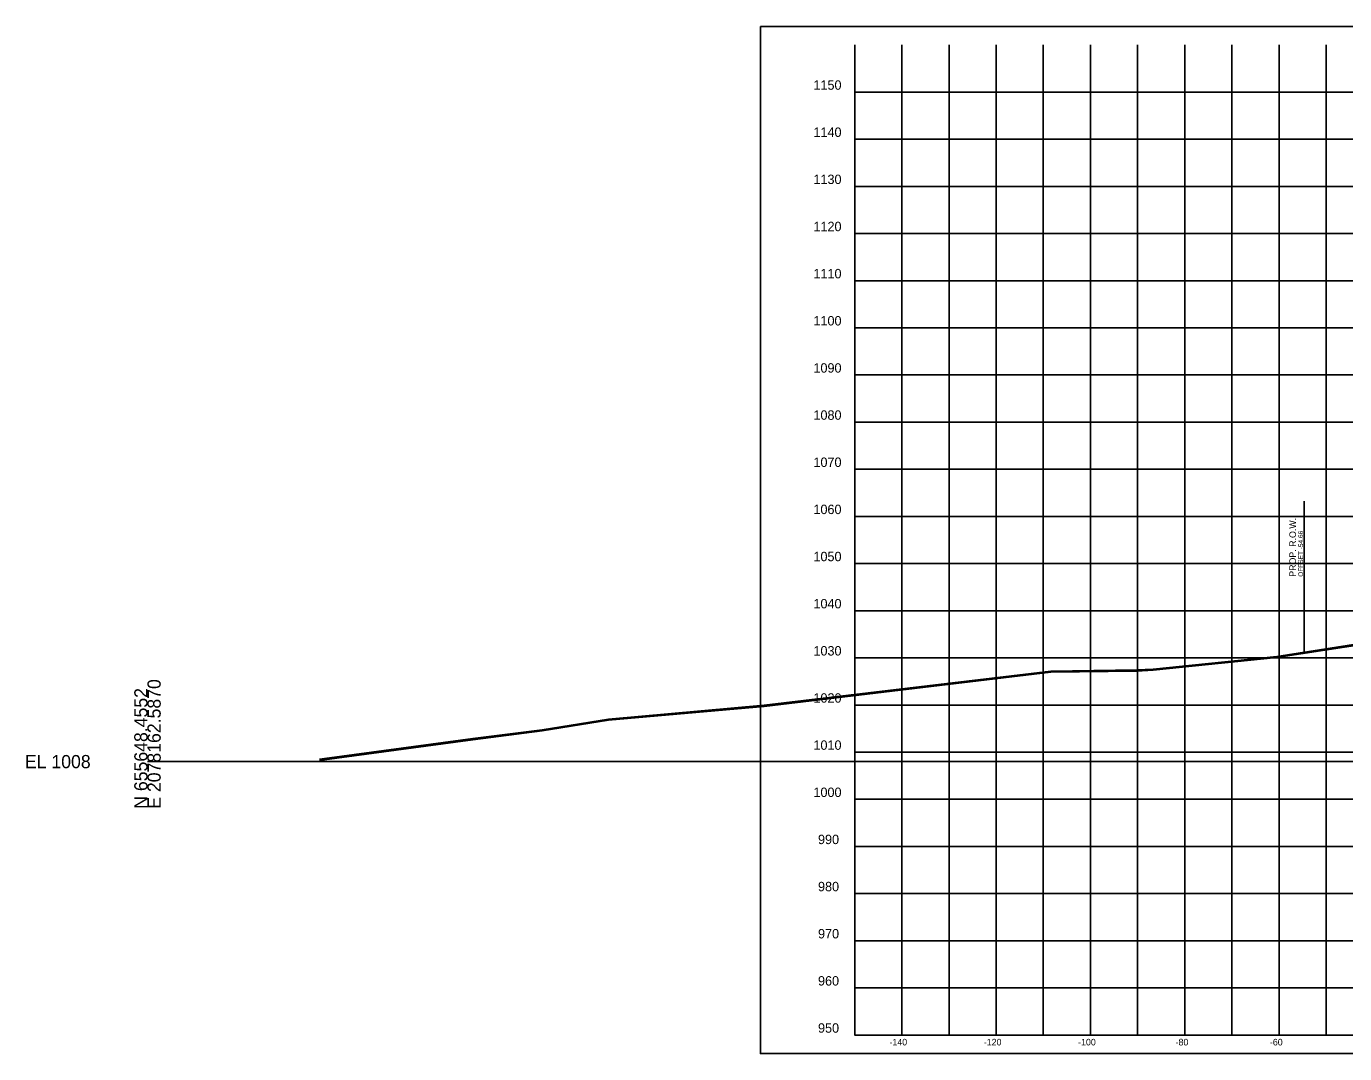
# Model space of a CAD drawing. Extents: x 5868 to 6683, y 2883 to 19120.
# Drawn here: x 5868.1 to 6147.7, y 6883.1 to 7101 of the extents above; entities that cross this region are included whole.
import ezdxf

# ---------------------------------------------------------------- set-up
doc = ezdxf.new("R2010")
doc.units = 0
for name, color, linetype in [('DESIGN - ROW - Right-of-Way and Easement Labels', 7, 'Continuous'), ('DESIGN - ROW - Right-of-Way Linework', 7, 'Continuous'), ('DESIGN - SHEET - Corner Text', 7, 'Continuous'), ('DESIGN - SHEET - Light Grid', 7, 'Continuous'), ('DESIGN - SHEET - Linework', 7, 'Continuous'), ('DESIGN - SHEET - Plot Shape', 7, 'Continuous'), ('SURVEY - GROUND - Bottom of Topsoil Layer', 7, 'Continuous'), ('SURVEY - GROUND - Top of Ground', 7, 'Continuous')]:
    doc.layers.add(name, color=color, linetype=linetype)

msp = doc.modelspace()

# ---------------------------------------------------------------- linework, layer by layer
at = {"layer": 'DESIGN - ROW - Right-of-Way Linework'}
msp.add_line((6139.12, 6968.28), (6139.12, 7000.28), dxfattribs=at)
at = {"layer": 'DESIGN - SHEET - Light Grid'}
msp.add_line((5893.78, 6945.07), (6193.78, 6945.07), dxfattribs=at)
at = {"layer": 'DESIGN - SHEET - Linework'}
for p, q in [((6053.78, 6887.07), (6053.78, 7097.07)), ((6063.78, 6887.07), (6063.78, 7097.07)), ((6073.78, 6887.07), (6073.78, 7097.07)), ((6083.78, 6887.07), (6083.78, 7097.07)), ((6093.78, 6887.07), (6093.78, 7097.07)), ((6103.78, 6887.07), (6103.78, 7097.07)), ((6113.78, 6887.07), (6113.78, 7097.07)), ((6123.78, 6887.07), (6123.78, 7097.07)), ((6133.78, 6887.07), (6133.78, 7097.07)), ((6143.78, 6887.07), (6143.78, 7097.07)), ((6043.78, 7087.07), (6343.78, 7087.07)), ((6043.78, 7077.07), (6343.78, 7077.07)), ((6043.78, 7067.07), (6343.78, 7067.07)), ((6043.78, 7057.07), (6343.78, 7057.07)), ((6043.78, 7047.07), (6343.78, 7047.07)), ((6043.78, 7037.07), (6343.78, 7037.07)), ((6043.78, 7027.07), (6343.78, 7027.07)), ((6043.78, 7017.07), (6343.78, 7017.07)), ((6043.78, 7007.07), (6343.78, 7007.07)), ((6043.78, 6997.07), (6343.78, 6997.07)), ((6043.78, 6987.07), (6343.78, 6987.07)), ((6043.78, 6977.07), (6343.78, 6977.07)), ((6043.78, 6967.07), (6343.78, 6967.07)), ((6043.78, 6957.07), (6343.78, 6957.07)), ((6043.78, 6947.07), (6343.78, 6947.07)), ((6043.78, 6937.07), (6343.78, 6937.07)), ((6043.78, 6927.07), (6343.78, 6927.07)), ((6043.78, 6917.07), (6343.78, 6917.07)), ((6043.78, 6907.07), (6343.78, 6907.07)), ((6043.78, 6897.07), (6343.78, 6897.07))]:
    msp.add_line(p, q, dxfattribs=at)
msp.add_lwpolyline([(6043.78, 7097.07), (6043.78, 6887.07), (6343.78, 6887.07), (6343.78, 7097.07)], dxfattribs=at)
at = {"layer": 'DESIGN - SHEET - Plot Shape'}
msp.add_lwpolyline([(6023.78, 7101.01), (6363.78, 7101.01), (6363.78, 6883.13), (6023.78, 6883.13)], close=True, dxfattribs=at)
at = {"layer": 'SURVEY - GROUND - Bottom of Topsoil Layer'}
for p, q in [((6133.33, 6967.14), (6152.75, 6970.14)), ((6107.08, 6964.44), (6133.33, 6967.14)), ((6024.6, 6956.77), (6085.4, 6964.01)), ((6085.4, 6964.01), (6103.64, 6964.27)), ((6103.64, 6964.27), (6107.08, 6964.44)), ((5991.58, 6953.85), (6024.6, 6956.77)), ((5977.5, 6951.59), (5991.58, 6953.85)), ((5962.76, 6949.71), (5977.5, 6951.59)), ((5931.34, 6945.46), (5962.76, 6949.71)), ((5930.28, 6945.33), (5931.34, 6945.46))]:
    msp.add_line(p, q, dxfattribs=at)
at = {"layer": 'SURVEY - GROUND - Top of Ground'}
msp.add_lwpolyline([(5930.28, 6945.58), (5931.34, 6945.71), (5962.76, 6949.96), (5977.5, 6951.84), (5991.58, 6954.1), (6024.6, 6957.02), (6085.4, 6964.26), (6103.64, 6964.52), (6107.08, 6964.69), (6133.33, 6967.39), (6152.75, 6970.39)], dxfattribs=at)

# ---------------------------------------------------------------- texts
at = {"layer": 'DESIGN - ROW - Right-of-Way and Easement Labels'}
for s, height, p in [('PROP. R.O.W.', 1.4, (6137.37, 6984.28)), ('OFFSET -54.66', 1, (6138.87, 6984.28))]:
    msp.add_text(s, height=height, rotation=90, dxfattribs=at).set_placement(p)
at = {"layer": 'DESIGN - SHEET - Corner Text'}
for s, height, p in [('1150', 2, (6035.03, 7087.57)), ('1140', 2, (6035.03, 7077.57)), ('1130', 2, (6035.03, 7067.57)), ('1120', 2, (6035.03, 7057.57)), ('1110', 2, (6035.03, 7047.57)), ('1100', 2, (6035.03, 7037.57)), ('1090', 2, (6035.03, 7027.57)), ('1080', 2, (6035.03, 7017.57)), ('1070', 2, (6035.03, 7007.57)), ('1060', 2, (6035.03, 6997.57)), ('1050', 2, (6035.03, 6987.57)), ('1040', 2, (6035.03, 6977.57)), ('1030', 2, (6035.03, 6967.57)), ('1020', 2, (6035.03, 6957.57)), ('1010', 2, (6035.03, 6947.57)), ('1000', 2, (6035.03, 6937.57)), ('990', 2, (6036, 6927.57)), ('980', 2, (6036, 6917.57)), ('970', 2, (6036, 6907.57)), ('960', 2, (6036, 6897.57)), ('950', 2, (6036, 6887.57)), ('-140', 1.4, (6051.16, 6884.87)), ('-120', 1.4, (6071.16, 6884.87)), ('-100', 1.4, (6091.16, 6884.87)), ('-80', 1.4, (6111.84, 6884.87)), ('-60', 1.4, (6131.84, 6884.87))]:
    msp.add_text(s, height=height, dxfattribs=at).set_placement(p)
at = {"layer": 'DESIGN - SHEET - Light Grid'}
for s, p in [('E 2078162.5870', (5896.58, 6935.07)), ('N 655648.4552', (5893.78, 6935.07))]:
    msp.add_text(s, height=2.8, rotation=90, dxfattribs=at).set_placement(p)
msp.add_text('EL 1008', height=2.8, dxfattribs=at).set_placement((5867.78, 6943.67))

doc.saveas('drawing.dxf')
